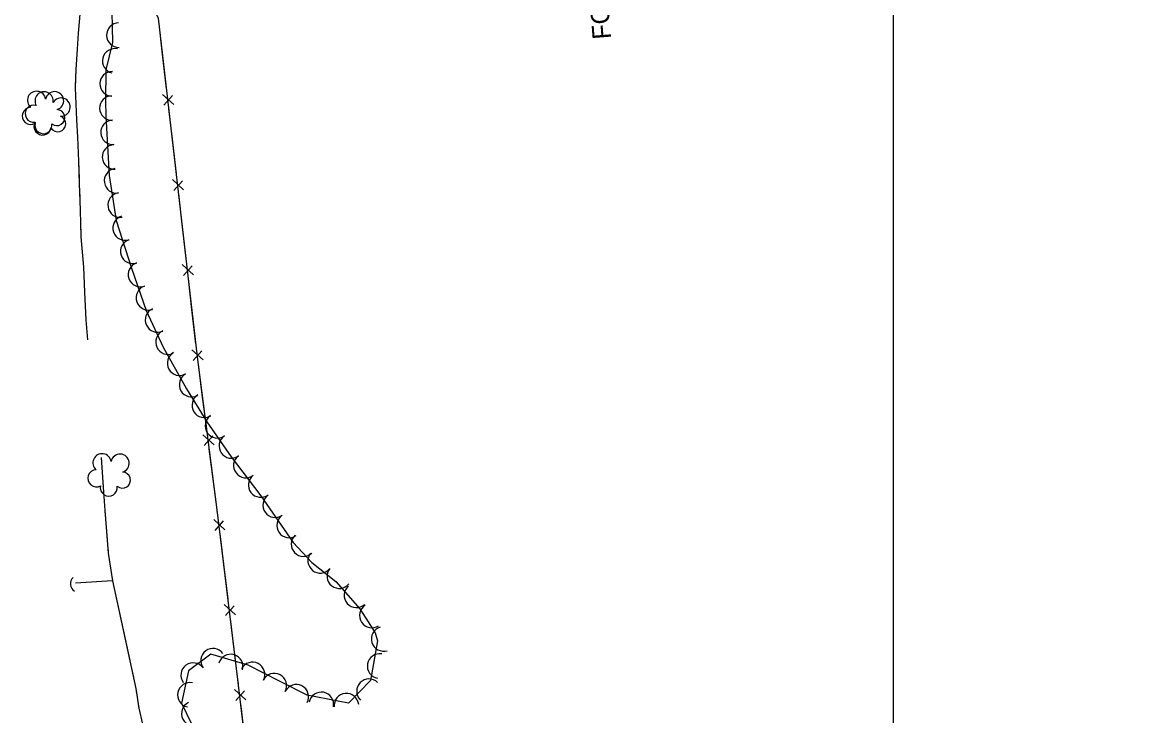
# Model space of a CAD drawing. Extents: x 353423 to 364002, y 127000 to 201942.
# Drawn here: x 361716.7 to 362079.4, y 147067.4 to 147292.9 of the extents above; entities that cross this region are included whole.
import ezdxf

# ---------------------------------------------------------------- set-up
doc = ezdxf.new("R2010")
doc.units = 0
for name, color, linetype in [('E_DTM_SlopeBottom', 7, 'Continuous'), ('E_FEN_Generic', 7, 'Continuous'), ('E_LAND_TreeLine', 7, 'Continuous'), ('E_STRUCT_WingWall', 7, 'Continuous')]:
    doc.layers.add(name, color=color, linetype=linetype)

msp = doc.modelspace()

# ---------------------------------------------------------------- linework, layer by layer
at = {"layer": 'E_DTM_SlopeBottom'}
for p, q in [((361765.94, 147266.14), (361762.3, 147269.46)), ((361762.7, 147265.93), (361765.53, 147269.07)), ((361769.12, 147238.46), (361765.48, 147241.79)), ((361765.88, 147238.26), (361768.71, 147241.4)), ((361772.3, 147210.79), (361768.66, 147214.11)), ((361769.06, 147210.59), (361771.89, 147213.73)), ((361775.48, 147183.12), (361771.83, 147186.44)), ((361772.24, 147182.92), (361775.07, 147186.06)), ((361779.05, 147155.52), (361775.36, 147158.79)), ((361775.82, 147155.27), (361778.6, 147158.45)), ((361782.57, 147127.88), (361778.9, 147131.17)), ((361779.33, 147127.65), (361782.14, 147130.81)), ((361785.94, 147100.23), (361782.28, 147103.52)), ((361782.71, 147100.01), (361785.52, 147103.16)), ((361789.3, 147072.57), (361785.64, 147075.88)), ((361786.06, 147072.36), (361788.88, 147075.51))]:
    msp.add_line(p, q, dxfattribs=at)
for points in [[(362079.41, 145643.45), (362056.82, 145764.45), (362043.28, 145842.99), (362027.74, 145948.04), (362008.75, 146050.65), (361988.85, 146134.65), (361970.11, 146216.35), (361945.96, 146320.05), (361902.68, 146507.78), (361874.73, 146627.89), (361841.1, 146770.45), (361812.22, 146895.51), (361807.21, 146913.38), (361800.7, 146960.52), (361796.34, 146998.57), (361786.77, 147079.15), (361780.02, 147134.4), (361773.61, 147184.15), (361760.95, 147294.31), (361745.33, 147322.15), (361727.99, 147352.19), (361729.54, 147357.08)], [(361762.3, 147282.57), (361761.16, 147292.46)], [(361763.59, 147271.32), (361762.3, 147282.57)], [(361765.48, 147254.89), (361764.34, 147264.78)], [(361766.77, 147243.65), (361765.48, 147254.89)], [(361768.66, 147227.22), (361767.52, 147237.11)], [(361769.95, 147215.98), (361768.66, 147227.22)], [(361771.84, 147199.55), (361770.7, 147209.44)], [(361773.13, 147188.31), (361771.84, 147199.55)], [(361775.19, 147171.9), (361773.91, 147181.77)], [(361776.63, 147160.67), (361775.19, 147171.9)], [(361778.75, 147144.27), (361777.47, 147154.15)], [(361780.18, 147133.05), (361780.02, 147134.4), (361778.75, 147144.27)], [(361782.19, 147116.63), (361780.98, 147126.52)], [(361783.56, 147105.4), (361782.19, 147116.63)], [(361785.57, 147088.99), (361784.36, 147098.87)], [(361786.93, 147077.75), (361786.77, 147079.15), (361785.57, 147088.99)], [(361788.88, 147061.33), (361787.71, 147071.21)]]:
    msp.add_lwpolyline(points, dxfattribs=at)
msp.add_arc((361735.06, 147110.32), 2.79, 133.1602, 239.3997, dxfattribs=at)
at = {"layer": 'E_FEN_Generic'}
msp.add_lwpolyline([(361745.77, 147296.32), (361746.01, 147286.29), (361743.87, 147277.48), (361743.66, 147267.32), (361743.77, 147262.34), (361744.93, 147243.12), (361747.13, 147228.45), (361752.14, 147212.99), (361756.92, 147199.13), (361762.5, 147187.22), (361770.08, 147173.69), (361776.7, 147162.98), (361784.54, 147151.62), (361794.22, 147138.91), (361804.74, 147123.72), (361810.82, 147117.26), (361818.62, 147111.01), (361826.47, 147102.11), (361829.19, 147097.93), (361831.4, 147094.37), (361832.2, 147091.73), (361829.92, 147078.83), (361822.7, 147071.52), (361809.26, 147074.08), (361800.29, 147078.65), (361790.16, 147083.88), (361778.01, 147087.4), (361770.69, 147082.03), (361768.46, 147071.48), (361776.61, 147054.63)], dxfattribs=at)
for centre, radius, start, end in [((361748.05, 147288.72), 4, 91.3618, 271.3465), ((361746.72, 147280.35), 4, 76.3422, 256.3268), ((361745.86, 147272.91), 4, 88.8125, 268.7972), ((361721.3, 147267.52), 2.97, 8.2864, 229.5202), ((361727.15, 147267.39), 2.97, 285.9372, 168.9104), ((361723.75, 147267.35), 2.97, 349.3412, 210.5751), ((361729.25, 147265.33), 2.97, 266.9921, 149.9653), ((361745.8, 147265.01), 4, 91.3434, 271.328), ((361719.43, 147262.48), 2.78, 91.2572, 299.0302), ((361720.35, 147263.19), 2.78, 72.3121, 280.0851), ((361727.9, 147261.92), 2.61, 230.6424, 88.575), ((361723.22, 147259.02), 2.78, 148.9891, 350.0002), ((361723.5, 147259.47), 2.78, 167.9343, 8.9453), ((361728.18, 147259.91), 2.61, 211.6973, 69.6299), ((361746.18, 147257.11), 4, 93.4468, 273.4315), ((361746.66, 147249.13), 4, 93.4468, 273.4315), ((361747.31, 147241.36), 4, 98.5314, 278.516), ((361748.49, 147233.45), 4, 98.5314, 278.516), ((361750.12, 147226.01), 4, 107.9898, 287.9744), ((361752.58, 147218.41), 4, 107.9898, 287.9744), ((361755.09, 147210.86), 4, 109.0393, 289.0239), ((361757.69, 147203.31), 4, 109.0393, 289.0239), ((361760.64, 147196.13), 4, 115.1128, 295.0974), ((361764.03, 147188.9), 4, 115.1128, 295.0974), ((361767.81, 147182.03), 4, 119.2578, 299.2425), ((361771.71, 147175.06), 4, 119.2578, 299.2425), ((361775.85, 147168.33), 4, 121.7251, 301.7098), ((361780.12, 147161.7), 4, 124.6009, 304.5856), ((361784.66, 147155.13), 4, 124.6009, 304.5856), ((361742.59, 147149.64), 2.97, 8.2864, 229.5202), ((361748.45, 147149.51), 2.97, 285.9372, 168.9104), ((361789.34, 147148.77), 4, 127.3244, 307.3091), ((361740.72, 147144.6), 2.78, 91.2572, 299.0302), ((361749.2, 147144.04), 2.61, 230.6424, 88.575), ((361794.18, 147142.42), 4, 127.3244, 307.3091), ((361744.79, 147141.59), 2.78, 167.9343, 8.9453), ((361798.89, 147135.85), 4, 124.6946, 304.6793), ((361803.44, 147129.27), 4, 124.6946, 304.6793), ((361808.1, 147123.2), 4, 133.2822, 313.2669), ((361813.53, 147117.77), 4, 141.3452, 321.3298), ((361819.77, 147112.78), 4, 141.3452, 321.3298), ((361825.34, 147106.56), 4, 131.3853, 311.37), ((361830.35, 147099.97), 4, 123.0571, 303.0417), ((361834.19, 147092.37), 4, 106.8263, 286.811), ((361778.67, 147085.29), 4, 36.2751, 216.2598), ((361784.42, 147083.37), 4, 343.8763, 163.8609), ((361832.87, 147083.53), 4, 79.9956, 259.9803), ((361772.23, 147080.57), 4, 36.2751, 216.2598), ((361791.53, 147080.82), 4, 332.6852, 152.6699), ((361771.16, 147074.15), 4, 78.0859, 258.0706), ((361798.63, 147077.15), 4, 332.6852, 152.6699), ((361829.41, 147075.34), 4, 45.3312, 225.3159), ((361805.76, 147073.52), 4, 333.0304, 153.0151), ((361813.9, 147071.07), 4, 349.2285, 169.2131), ((361822.08, 147070.63), 4, 5.6685, 185.6532), ((361772.45, 147068.05), 4, 115.802, 295.7867)]:
    msp.add_arc(centre, radius, start, end, dxfattribs=at)
at = {"layer": 'E_LAND_TreeLine'}
for p, q in [((362000, 147000), (362000, 149500)), ((362000, 145000), (362000, 148000))]:
    msp.add_line(p, q, dxfattribs=at)
at = {"layer": 'E_STRUCT_WingWall'}
for points in [[(361735.74, 147301.82), (361735.67, 147300.2), (361735.29, 147294.31), (361734.85, 147289.35), (361734.44, 147284.19), (361734.02, 147277.59), (361733.85, 147272.01)], [(361735.29, 147294.31), (361734.85, 147289.35), (361734.44, 147284.19), (361734.02, 147277.59), (361733.84, 147271.58), (361734.32, 147261.22), (361734.55, 147255.51), (361734.98, 147247.76), (361735.17, 147240.51), (361735.46, 147231.77), (361735.74, 147223.14), (361736.6, 147213.26), (361736.87, 147205.12), (361737.36, 147196.13), (361737.86, 147189.64)], [(361733.85, 147272.01), (361733.84, 147271.58), (361734.32, 147261.22), (361734.55, 147255.51), (361734.98, 147247.76), (361735.13, 147242.14)], [(361735.26, 147238.02), (361735.32, 147235.96)], [(361735.46, 147231.83), (361735.46, 147231.77), (361735.52, 147229.77)], [(361735.66, 147225.65), (361735.73, 147223.59)], [(361736.06, 147219.48), (361736.6, 147213.26), (361736.87, 147205.12), (361737.36, 147196.13), (361737.86, 147189.64)], [(361742.25, 147151.38), (361742.96, 147141.74), (361743.5, 147134.12), (361744.07, 147127.29), (361744.57, 147120.26), (361745.95, 147111.3), (361733.98, 147110.53)], [(361742.25, 147151.38), (361742.96, 147141.74), (361743.5, 147134.12), (361743.63, 147132.47)], [(361743.85, 147129.86), (361743.96, 147128.56)], [(361744.16, 147125.96), (361744.26, 147124.66)], [(361744.44, 147122.06), (361744.54, 147120.76)], [(361744.89, 147118.17), (361745.95, 147111.3), (361733.98, 147110.53)], [(361745.95, 147111.3), (361753.61, 147076.23), (361754.51, 147069.89), (361756.96, 147059.46)], [(361745.95, 147111.3), (361751.61, 147085.36)], [(361752.4, 147081.78), (361752.79, 147079.99)], [(361753.57, 147076.41), (361753.61, 147076.23), (361753.84, 147074.6)], [(361754.36, 147070.98), (361754.51, 147069.89), (361754.68, 147069.18)]]:
    msp.add_lwpolyline(points, dxfattribs=at)

# ---------------------------------------------------------------- texts
at = {"layer": 'E_DTM_SlopeBottom'}
msp.add_text('FOOTBRIDGE', height=6, rotation=94.3946, dxfattribs=at).set_placement((361908.16, 147287.6))

doc.saveas('drawing.dxf')
